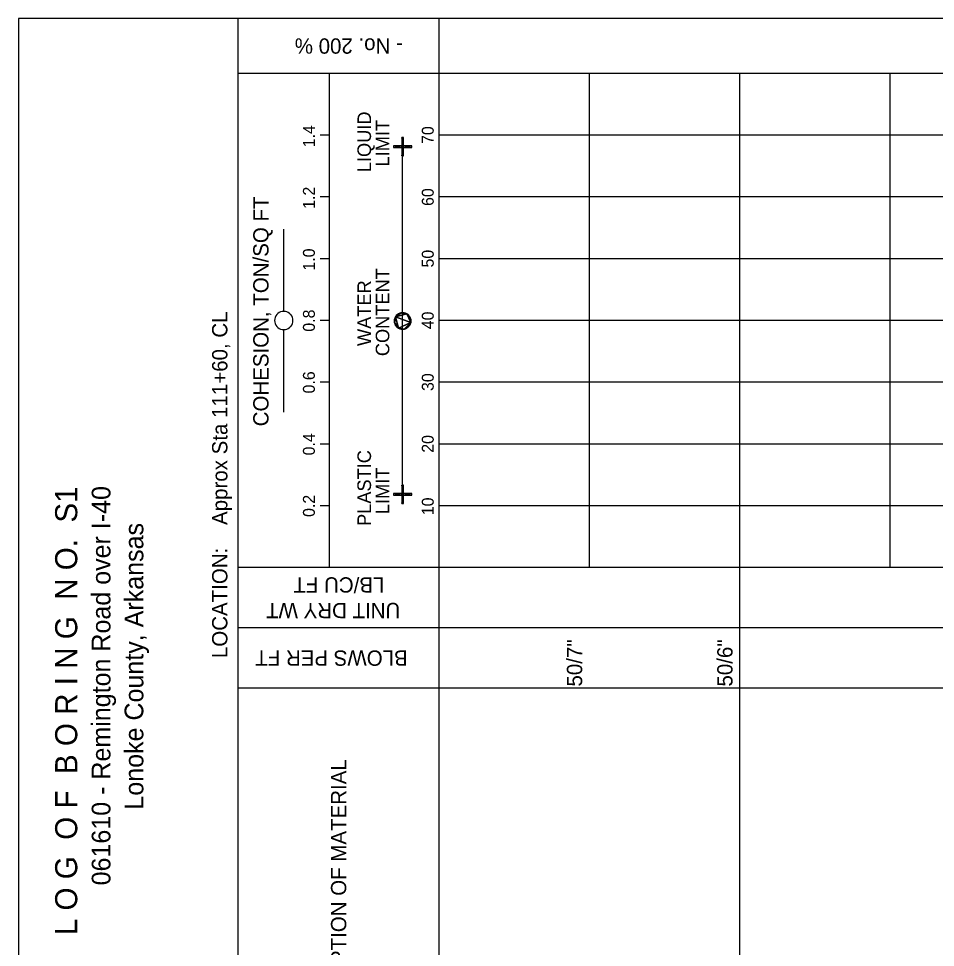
# Model space of a CAD drawing. Extents: x 1313964 to 1316843, y 2087046 to 2096619.
# Drawn here: x 1313975.39 to 1314005.87, y 2089940.17 to 2089971.04 of the extents above; entities that cross this region are included whole.
import ezdxf

# ---------------------------------------------------------------- set-up
doc = ezdxf.new("R2010")
doc.units = 0
doc.layers.add('B-Sub-Contour', color=7, linetype='Continuous')
doc.layers.add('Default', color=7, linetype='Continuous')

# ---------------------------------------------------------------- blocks, each defined once
blk = doc.blocks.new('DMK_7')
at = {"layer": 'Default'}
blk.add_lwpolyline([(0, -15240), (2651.76, -15011.4), (5212.08, -14325.6), (7620, -13197.84), (9799.32, -11673.84), (10774.68, -10774.68), (11673.84, -9799.32), (13197.84, -7620), (14325.6, -5212.08), (15011.4, -2651.76), (15240, 0), (15011.4, 2651.76), (14325.6, 5212.08), (13197.84, 7620), (11673.84, 9799.32), (10774.68, 10774.68), (9799.32, 11673.84), (7620, 13197.84), (5212.08, 14325.6), (2651.76, 15011.4), (0, 15240), (-2651.76, 15011.4), (-5212.08, 14325.6), (-7620, 13197.84), (-9799.32, 11673.84), (-10774.68, 10774.68), (-11673.84, 9799.32), (-13197.84, 7620), (-14325.6, 5212.08), (-15011.4, 2651.76), (-15240, 0), (-15011.4, -2651.76), (-14325.6, -5212.08), (-13197.84, -7620), (-11673.84, -9799.32), (-10774.68, -10774.68), (-9799.32, -11673.84), (-7620, -13197.84), (-5212.08, -14325.6), (-2651.76, -15011.4), (0, -15240)], dxfattribs=at)
blk = doc.blocks.new('DMK_99')
at = {"layer": 'Default'}
for points in [[(-1524, -1524), (-1524, 1524), (-15240, 1524), (-1524, -1524)], [(-1524, -1524), (-15240, 1524), (-15240, -1524), (-1524, -1524)], [(1524, 1524), (1524, 15240), (-1524, 15240), (1524, 1524)], [(1524, 1524), (-1524, 15240), (-1524, 1524), (1524, 1524)], [(-1524, -1524), (1524, -1524), (1524, 1524), (-1524, -1524)], [(-1524, -1524), (1524, 1524), (-1524, 1524), (-1524, -1524)], [(1524, -1524), (15240, -1524), (15240, 1524), (1524, -1524)], [(1524, -1524), (15240, 1524), (1524, 1524), (1524, -1524)], [(-1524, -1524), (-1524, -15240), (1524, -15240), (-1524, -1524)], [(-1524, -1524), (1524, -15240), (1524, -1524), (-1524, -1524)]]:
    blk.add_lwpolyline(points, close=True, dxfattribs=at)
blk = doc.blocks.new('POINT_DISPLAY')
at = {"layer": 'Default'}
blk.add_line((0, 0), (0, 0), dxfattribs=at)
blk = doc.blocks.new('DMK_101')
at = {"layer": 'Default'}
for points in [[(-14269.212, 2386.584), (-14476.476, 0), (-14269.212, -2386.584), (-14269.212, 2386.584)], [(-12638.532, 6858), (-13653.516, 4690.872), (-14269.212, 2386.584), (-12638.532, 6858)], [(-12638.532, 6858), (-14269.212, 2386.584), (-14269.212, -2386.584), (-12638.532, 6858)], [(-12638.532, 6858), (-14269.212, -2386.584), (-3147.06, -13508.736), (-12638.532, 6858)], [(-3147.06, 13511.784), (-7618.476, 11878.056), (-12638.532, 6858), (-3147.06, 13511.784)], [(6097.524, 11878.056), (-3147.06, 13511.784), (-12638.532, 6858), (6097.524, 11878.056)], [(-7618.476, 11878.056), (-11266.932, 8820.912), (-12638.532, 6858), (-7618.476, 11878.056)], [(-3147.06, -13508.736), (6097.524, 11878.056), (-12638.532, 6858), (-3147.06, -13508.736)], [(-7618.476, 11878.056), (-9578.34, 10506.456), (-11266.932, 8820.912), (-7618.476, 11878.056)], [(-9578.34, 10506.456), (-10456.164, 9698.736), (-11266.932, 8820.912), (-9578.34, 10506.456)], [(-3147.06, 13511.784), (-5451.348, 12893.04), (-7618.476, 11878.056), (-3147.06, 13511.784)], [(1626.108, 13511.784), (-760.476, 13712.952), (-3147.06, 13511.784), (1626.108, 13511.784)], [(6097.524, 11878.056), (1626.108, 13511.784), (-3147.06, 13511.784), (6097.524, 11878.056)], [(-3147.06, -13508.736), (11117.58, -6858), (6097.524, 11878.056), (-3147.06, -13508.736)], [(6097.524, 11878.056), (3930.396, 12893.04), (1626.108, 13511.784), (6097.524, 11878.056)], [(11117.58, 6858), (8060.436, 10506.456), (6097.524, 11878.056), (11117.58, 6858)], [(12751.308, 2386.584), (11117.58, 6858), (6097.524, 11878.056), (12751.308, 2386.584)], [(11117.58, -6858), (12751.308, 2386.584), (6097.524, 11878.056), (11117.58, -6858)], [(9745.98, 8820.912), (8938.26, 9698.736), (8060.436, 10506.456), (9745.98, 8820.912)], [(11117.58, 6858), (9745.98, 8820.912), (8060.436, 10506.456), (11117.58, 6858)], [(12751.308, 2386.584), (12132.564, 4690.872), (11117.58, 6858), (12751.308, 2386.584)], [(11117.58, -6858), (12751.308, -2386.584), (12751.308, 2386.584), (11117.58, -6858)], [(12751.308, -2386.584), (12952.476, 0), (12751.308, 2386.584), (12751.308, -2386.584)], [(-14269.212, -2386.584), (-13653.516, -4690.872), (-12638.532, -6858), (-14269.212, -2386.584)], [(-14269.212, -2386.584), (-12638.532, -6858), (-9578.34, -10506.456), (-14269.212, -2386.584)], [(-14269.212, -2386.584), (-9578.34, -10506.456), (-3147.06, -13508.736), (-14269.212, -2386.584)], [(-12638.532, -6858), (-11266.932, -8817.864), (-9578.34, -10506.456), (-12638.532, -6858)], [(-11266.932, -8817.864), (-10456.164, -9695.688), (-9578.34, -10506.456), (-11266.932, -8817.864)], [(-9578.34, -10506.456), (-7618.476, -11878.056), (-3147.06, -13508.736), (-9578.34, -10506.456)], [(-7618.476, -11878.056), (-5451.348, -12893.04), (-3147.06, -13508.736), (-7618.476, -11878.056)], [(-3147.06, -13508.736), (6097.524, -11878.056), (11117.58, -6858), (-3147.06, -13508.736)], [(-3147.06, -13508.736), (1626.108, -13508.736), (6097.524, -11878.056), (-3147.06, -13508.736)], [(-3147.06, -13508.736), (-760.476, -13716), (1626.108, -13508.736), (-3147.06, -13508.736)], [(1626.108, -13508.736), (3930.396, -12893.04), (6097.524, -11878.056), (1626.108, -13508.736)], [(6097.524, -11878.056), (8060.436, -10506.456), (11117.58, -6858), (6097.524, -11878.056)], [(8060.436, -10506.456), (9745.98, -8817.864), (11117.58, -6858), (8060.436, -10506.456)], [(8060.436, -10506.456), (8938.26, -9695.688), (9745.98, -8817.864), (8060.436, -10506.456)], [(11117.58, -6858), (12132.564, -4690.872), (12751.308, -2386.584), (11117.58, -6858)]]:
    blk.add_lwpolyline(points, close=True, dxfattribs=at)
blk.add_blockref('POINT_DISPLAY', (14479.524, 0), dxfattribs=at)

msp = doc.modelspace()

# ---------------------------------------------------------------- linework, layer by layer
at = {"layer": 'B-Sub-Contour'}
for points in [[(1314036.804, 2089928.164), (1314036.804, 2089971.035), (1313975.385, 2089971.035), (1313975.385, 2089928.164), (1314036.804, 2089928.164)], [(1313982.683, 2089928.164), (1313982.683, 2089971.035)], [(1313989.372, 2089928.164), (1313989.372, 2089971.035)], [(1314034.372, 2089969.211), (1313982.683, 2089969.211)], [(1313985.723, 2089969.211), (1313985.419, 2089969.211)], [(1313985.723, 2089952.792), (1313985.723, 2089969.211)], [(1314034.372, 2089969.211), (1313989.372, 2089969.211)], [(1313989.372, 2089952.792), (1313989.372, 2089969.211)], [(1313994.372, 2089952.792), (1313994.372, 2089969.211)], [(1313999.372, 2089948.779), (1313999.372, 2089969.211)], [(1313999.372, 2089952.792), (1313999.372, 2089969.211)], [(1314004.372, 2089952.792), (1314004.372, 2089969.211)], [(1313985.723, 2089967.159), (1313985.419, 2089967.159)], [(1314034.372, 2089967.159), (1313989.372, 2089967.159)], [(1313988.155, 2089955.225), (1313988.155, 2089966.779)], [(1313985.723, 2089965.106), (1313985.419, 2089965.106)], [(1314034.372, 2089965.106), (1313989.372, 2089965.106)], [(1313984.203, 2089961.306), (1313984.203, 2089964.042)], [(1313985.723, 2089963.054), (1313985.419, 2089963.054)], [(1314034.372, 2089963.054), (1313989.372, 2089963.054)], [(1313985.723, 2089961.002), (1313985.419, 2089961.002)], [(1314034.372, 2089961.002), (1313989.372, 2089961.002)], [(1313984.203, 2089957.961), (1313984.203, 2089960.698)], [(1313985.723, 2089958.949), (1313985.419, 2089958.949)], [(1314034.372, 2089958.949), (1313989.372, 2089958.949)], [(1313985.723, 2089956.897), (1313985.419, 2089956.897)], [(1314034.372, 2089956.897), (1313989.372, 2089956.897)], [(1313985.723, 2089954.845), (1313985.419, 2089954.845)], [(1314034.372, 2089954.845), (1313989.372, 2089954.845)], [(1314034.372, 2089952.792), (1313982.683, 2089952.792)], [(1313985.723, 2089952.792), (1313985.419, 2089952.792)], [(1314034.372, 2089952.792), (1313989.372, 2089952.792)], [(1314034.372, 2089950.785), (1313982.683, 2089950.785)], [(1314034.372, 2089948.779), (1313982.683, 2089948.779)], [(1313999.372, 2089932.907), (1313999.372, 2089948.779)]]:
    msp.add_lwpolyline(points, dxfattribs=at)

# ---------------------------------------------------------------- block references
at = {"layer": 'B-Sub-Contour', "xscale": 1.9951013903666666e-05, "yscale": 1.9951013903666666e-05, "rotation": 90}
for name, p in [('DMK_99', (1313988.155, 2089966.779)), ('DMK_7', (1313984.203, 2089961.002)), ('DMK_101', (1313988.155, 2089961.002)), ('DMK_99', (1313988.155, 2089955.225))]:
    msp.add_blockref(name, p, dxfattribs=at)

# ---------------------------------------------------------------- texts
at = {"layer": 'B-Sub-Contour'}
for s, height, rotation, p in [('- No. 200 %', 0.50899, 180, (1313988.163, 2089970.378)), ('LIQUID', 0.4524, 90, (1313987.105, 2089965.93)), ('1.4', 0.3959, 90, (1313985.237, 2089966.757)), ('LIMIT', 0.4524, 90, (1313987.713, 2089966.123)), ('70', 0.3959, 90, (1313989.189, 2089966.868)), ('1.2', 0.3959, 90, (1313985.237, 2089964.712)), ('60', 0.3959, 90, (1313989.189, 2089964.808)), ('COHESION, TON/SQ FT', 0.50899, 90, (1313983.697, 2089957.485)), ('1.0', 0.3959, 90, (1313985.237, 2089962.66)), ('50', 0.3959, 90, (1313989.189, 2089962.763)), ('CONTENT', 0.4524, 90, (1313987.713, 2089959.817)), ('WATER', 0.4524, 90, (1313987.105, 2089960.153)), ('LOCATION:    Approx Sta 111+60, CL', 0.50899, 90, (1313982.329, 2089949.782)), ('0.8', 0.3959, 90, (1313985.237, 2089960.63)), ('40', 0.3959, 90, (1313989.189, 2089960.711)), ('0.6', 0.3959, 90, (1313985.237, 2089958.577)), ('30', 0.3959, 90, (1313989.189, 2089958.658)), ('0.4', 0.3959, 90, (1313985.237, 2089956.518)), ('20', 0.3959, 90, (1313989.189, 2089956.606)), ('PLASTIC', 0.4524, 90, (1313987.105, 2089954.174)), ('LIMIT', 0.4524, 90, (1313987.713, 2089954.569)), ('L O G  O F  B O R I N G  N O.  S1', 0.7352, 90, (1313977.337, 2089940.575)), ('061610 - Remington Road over I-40', 0.62209, 90, (1313978.44, 2089942.229)), ('0.2', 0.3959, 90, (1313985.237, 2089954.473)), ('10', 0.3959, 90, (1313989.189, 2089954.531)), ('Lonoke County, Arkansas', 0.62209, 90, (1313979.534, 2089944.747)), ('LB/CU FT', 0.509, 180, (1313987.549, 2089952.469)), ('UNIT DRY WT', 0.50899, 180, (1313988.078, 2089951.618)), ('50/7"', 0.509, 90, (1313994.126, 2089948.837)), ('50/6"', 0.509, 90, (1313999.126, 2089948.837)), ('BLOWS PER FT', 0.50899, 180, (1313988.324, 2089950.037)), ('DESCRIPTION OF MATERIAL', 0.50899, 90, (1313986.282, 2089937.043))]:
    msp.add_text(s, height=height, rotation=rotation, dxfattribs=at).set_placement(p)

doc.saveas('drawing.dxf')
